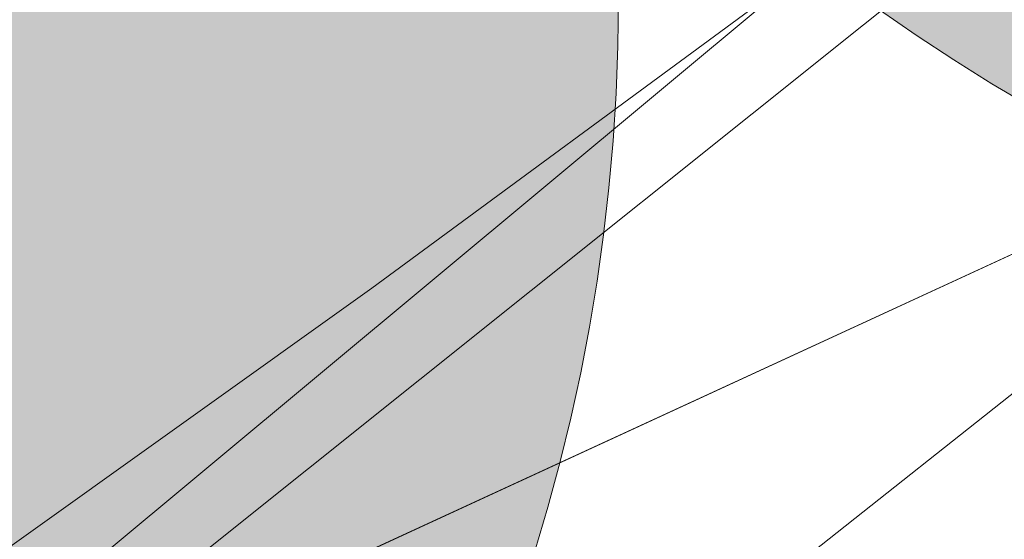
# Model space of a CAD drawing. Header units: metres. Extents: x 163628 to 167855, y 402678 to 405435.
# Tile 514 of 1056: x 165670.594 to 165671.651, y 404056.947 to 404057.505. Entities that reach past the tile are written whole.
import ezdxf

# ---------------------------------------------------------------- set-up
doc = ezdxf.new("R2010")
doc.units = ezdxf.units.M
doc.linetypes.add('X-CA190022.004-UO-WHM_Riolering gemeente_NLCS_v0.2$0$RI-GWA', pattern=[18.45, 6, -1.8, 1.75, -1.8, 1.75, -1.8, 1.75, -1.8])
doc.layers.get('0').update_dxf_attribs({"lineweight": 25})
for name, color, linetype, lineweight in [('X-CA190022.004-UO-BGT_Ondergrond$0$GE_314_WGDRijbaanLokaleweg_Vlak_GEM', 253, 'Continuous', 9), ('X-CA190022.004-UO-BGT_Ondergrond$0$GE_364_OWGBerm_halfverhard_Vlak_GEM', 253, 'Continuous', 9), ('X-CA190022.004-UO-BGT_Ondergrond$0$GE_367_OWGBerm_groenvoorziening_grasenk_GEM', 253, 'Continuous', 9), ('X-CA190022.004-UO-WHM_Riolering gemeente_NLCS_v0.2$0$B-WE-RI-GWA_TRANSPORTLEIDING-G', 214, 'X-CA190022.004-UO-WHM_Riolering gemeente_NLCS_v0.2$0$RI-GWA', 15)]:
    doc.layers.add(name, color=color, linetype=linetype, lineweight=lineweight)
doc.layers.add('X-CA190022.004-UO-DWM_Beplanting$0$B-WE-GR-BOOM-S AFKOMSTIG UIT DTM_v0.4', color=252, linetype='Continuous')
for name, color, linetype, lineweight, transparency in [('X-CA190022.004-UO-KL_Wenstracé_v0.3$0$N-WE-KL-TRACE_WENSTRACE-G 1.5m', 24, 'Continuous', 35, 0.6), ('X-CA190022.004-UO-KLIC$0$B-OI-KL-DATA_REGGEFIBER OPERATOR B.V._0000579733_VECT_19O042616-G', 42, 'X-CA190022.004-UO-KLIC$0$1-200 REGGEFIBER', 0, 0.25), ('X-CA190022.004-UO-KLIC$0$B-OI-KL-DATA_ZIGGO BV_0000546674_VECT_19O042616-G', 42, 'X-CA190022.004-UO-KLIC$0$1-200 ZIGGO', 0, 0.25), ('X-CA190022.004-UO-KLIC$0$B-WE-KL-ET_LS-G', 42, 'X-CA190022.004-UO-KLIC$0$1-200 LAAGSPANNING', 0, 0.25), ('X-CA190022.004-UO-KLIC$0$B-WE-KL-ET_LS_KABELBED-G', 42, 'X-CA190022.004-UO-KLIC$0$1-200 LAAGSPANNING', 0, 0.25), ('X-CA190022.004-UO-KLIC$0$B-WE-KL-ET_MS-G', 42, 'X-CA190022.004-UO-KLIC$0$1-200 MIDDENSPANNING', 0, 0.25)]:
    doc.layers.add(name, color=color, linetype=linetype, lineweight=lineweight, transparency=transparency)
doc.styles.add('X-CA190022.004-UO-KLIC$0$NLCS-ISO', font='NLCS-ISO.ttf')
doc.linetypes.add('X-CA190022.004-UO-KLIC$0$1-200 LAAGSPANNING', pattern='A,1.5,-0.6,["LS",X-CA190022.004-UO-KLIC$0$NLCS-ISO,S=0.24,R=0,X=-0.45,Y=-0.12],-0.05', length=2.15)
doc.linetypes.add('X-CA190022.004-UO-KLIC$0$1-200 MIDDENSPANNING', pattern='A,1.5,-0.6,["MS",X-CA190022.004-UO-KLIC$0$NLCS-ISO,S=0.24,R=0,X=-0.5,Y=-0.12],-0.05', length=2.15)
doc.linetypes.add('X-CA190022.004-UO-KLIC$0$1-200 REGGEFIBER', pattern='A,1.5,-0.6,["REGGEFIBER",X-CA190022.004-UO-KLIC$0$NLCS-ISO,S=0.24,R=0,X=-0.5,Y=-0.12],-0.65', length=2.75)
doc.linetypes.add('X-CA190022.004-UO-KLIC$0$1-200 ZIGGO', pattern='A,1.5,-0.6,["ZIGGO",X-CA190022.004-UO-KLIC$0$NLCS-ISO,S=0.24,R=0,X=-0.5,Y=-0.12],-0.5', length=2.6)

# ---------------------------------------------------------------- blocks, each defined once
blk = doc.blocks.new('X-CA190022.004-UO-DWM_Beplanting$0$SGR-BOOM_01-SO')
at = {"color": 0, "linetype": 'ByBlock', "lineweight": 18}
blk.add_circle((0, 0), 2, dxfattribs=at)
blk = doc.blocks.new('X-CA190022.004-UO-DWM_Beplanting$0$IMGEOBoom')
at = {"transparency": 33554457}
h = blk.add_hatch(color=256, dxfattribs=at)
h.dxf.hatch_style = 1
edge = h.paths.add_edge_path()
edge.add_arc((0, 0), 100, 0, 360)
edge = h.paths.add_edge_path(flags=17)
edge.add_arc((0, 0), 12.5, 0, 360)
at = {"xscale": 50, "yscale": 50, "zscale": 50}
blk.add_blockref('X-CA190022.004-UO-DWM_Beplanting$0$SGR-BOOM_01-SO', (0, 0), dxfattribs=at)

msp = doc.modelspace()

# ---------------------------------------------------------------- linework, layer by layer
at = {"layer": 'X-CA190022.004-UO-BGT_Ondergrond$0$GE_314_WGDRijbaanLokaleweg_Vlak_GEM', "extrusion": (0, 0, -1)}
msp.add_arc((-165627.9204, 404108.7246), 72.11, 211.384689, 240.300856, dxfattribs=at)
at = {"layer": 'X-CA190022.004-UO-BGT_Ondergrond$0$GE_314_WGDRijbaanLokaleweg_Vlak_GEM'}
msp.add_arc((165616.1303, 404126.0763), 88.9675, 302.576742, 310.372989, dxfattribs=at)
at = {"layer": 'X-CA190022.004-UO-BGT_Ondergrond$0$GE_364_OWGBerm_halfverhard_Vlak_GEM', "extrusion": (0, 0, -1)}
msp.add_arc((-165616.1303, 404126.0763), 88.9675, 229.627011, 237.423258, dxfattribs=at)
at = {"layer": 'X-CA190022.004-UO-BGT_Ondergrond$0$GE_367_OWGBerm_groenvoorziening_grasenk_GEM'}
msp.add_arc((165627.9204, 404108.7246), 72.11, 299.699144, 328.615311, dxfattribs=at)
at = {"layer": 'X-CA190022.004-UO-KL_Wenstracé_v0.3$0$N-WE-KL-TRACE_WENSTRACE-G 1.5m', "lineweight": 18, "ltscale": 0.2, "const_width": 1.5}
msp.add_lwpolyline([(165576.1178, 404009.7862, 0.039739), (165596.166, 404018.2749), (165667.3415, 404052.8753, 0.124118), (165678.2474, 404062.0512), (165690.192, 404078.629, -0.152208), (165708.4365, 404092.3363, -0.152208)], format="xyb", dxfattribs=at)
at = {"layer": 'X-CA190022.004-UO-KLIC$0$B-OI-KL-DATA_REGGEFIBER OPERATOR B.V._0000579733_VECT_19O042616-G', "flags": 128}
msp.add_lwpolyline([(165674.1667, 404060.5), (165674.1667, 404059.8333), (165670.1667, 404056.5), (165665.1667, 404053.1667), (165634.5, 404037.8333)], dxfattribs=at)
at = {"layer": 'X-CA190022.004-UO-KLIC$0$B-OI-KL-DATA_ZIGGO BV_0000546674_VECT_19O042616-G', "flags": 128}
msp.add_lwpolyline([(165673.1667, 404058.8333), (165669.8333, 404056.1667), (165661.8333, 404051.5), (165660.8333, 404051.1667)], dxfattribs=at)
at = {"layer": 'X-CA190022.004-UO-KLIC$0$B-WE-KL-ET_LS-G'}
for points in [[(165665.172, 404053.83), (165670.881, 404056.894), (165672.103, 404057.458), (165672.317, 404057.632), (165673.309, 404058.468), (165673.676, 404058.791), (165674.025, 404059.108), (165674.214, 404059.284), (165674.358, 404059.419), (165675.363, 404060.374), (165675.885, 404060.866), (165677.803, 404062.735), (165678.24, 404063.179), (165678.661, 404063.612), (165679.064, 404064.037), (165681.035, 404066.394), (165682.17, 404067.752), (165683.17, 404069.13), (165684.044, 404070.328), (165685.755, 404072.306), (165694.425, 404084.658), (165700.472, 404093.355)], [(165671.89, 404057.286), (165671.446, 404056.934), (165670.507, 404056.212), (165670.243, 404056.013), (165670.012, 404055.841), (165668.762, 404054.944), (165668.245, 404054.588), (165667.942, 404054.381), (165667.709, 404054.224), (165667.154, 404053.853), (165665.983, 404053.087), (165665.369, 404052.693), (165663.707, 404051.704), (165663.263, 404051.457), (165662.833, 404051.226), (165647.399, 404043.811)], [(165671.89, 404057.286), (165671.446, 404056.934), (165670.507, 404056.212), (165670.243, 404056.013), (165670.012, 404055.841), (165668.762, 404054.944), (165668.245, 404054.588), (165667.942, 404054.381), (165667.709, 404054.224), (165667.154, 404053.853), (165665.983, 404053.087), (165665.369, 404052.693), (165663.707, 404051.704), (165663.263, 404051.457), (165662.833, 404051.226), (165647.399, 404043.811)]]:
    msp.add_lwpolyline(points, dxfattribs=at)
at = {"layer": 'X-CA190022.004-UO-KLIC$0$B-WE-KL-ET_LS_KABELBED-G'}
for points in [[(165672.103, 404057.458), (165671.89, 404057.286), (165671.446, 404056.934), (165670.507, 404056.212), (165670.243, 404056.013), (165670.012, 404055.841), (165668.762, 404054.944), (165668.245, 404054.588), (165667.942, 404054.381), (165667.709, 404054.224), (165667.154, 404053.853), (165665.983, 404053.087), (165665.369, 404052.693), (165663.707, 404051.704), (165663.263, 404051.457), (165662.833, 404051.226), (165647.399, 404043.811)], [(165665.172, 404053.83), (165670.881, 404056.894), (165672.103, 404057.458)]]:
    msp.add_lwpolyline(points, dxfattribs=at)
at = {"layer": 'X-CA190022.004-UO-KLIC$0$B-WE-KL-ET_MS-G', "linetype": 'X-CA190022.004-UO-KLIC$0$1-200 MIDDENSPANNING'}
msp.add_lwpolyline([(165679.785, 404064.601), (165676.334, 404061.409), (165675.356, 404060.59), (165674.331, 404059.762), (165673.259, 404058.924), (165672.139, 404058.076), (165670.972, 404057.217), (165669.758, 404056.349), (165668.496, 404055.471), (165667.187, 404054.582), (165666.969, 404054.436), (165666.545, 404054.152), (165665.351, 404053.379), (165664.98, 404053.147), (165664.623, 404052.928), (165664.279, 404052.722), (165663.037, 404052.026), (165662.761, 404051.885), (165662.491, 404051.746), (165658.095, 404049.492), (165656.49, 404048.669)], dxfattribs=at)
at = {"layer": 'X-CA190022.004-UO-WHM_Riolering gemeente_NLCS_v0.2$0$B-WE-RI-GWA_TRANSPORTLEIDING-G'}
msp.add_line((165686.944, 404065.152), (165627.104, 404035.36), dxfattribs=at)

# ---------------------------------------------------------------- block references
at = {"layer": 'X-CA190022.004-UO-DWM_Beplanting$0$B-WE-GR-BOOM-S AFKOMSTIG UIT DTM_v0.4', "linetype": 'ByBlock', "lineweight": -2, "xscale": 0.02, "yscale": 0.02, "zscale": 0.02}
for p in [(165672.675, 404059.147, 9.25), (165669.237, 404057.529, 9.314)]:
    msp.add_blockref('X-CA190022.004-UO-DWM_Beplanting$0$IMGEOBoom', p, dxfattribs=at)

doc.saveas('drawing.dxf')
